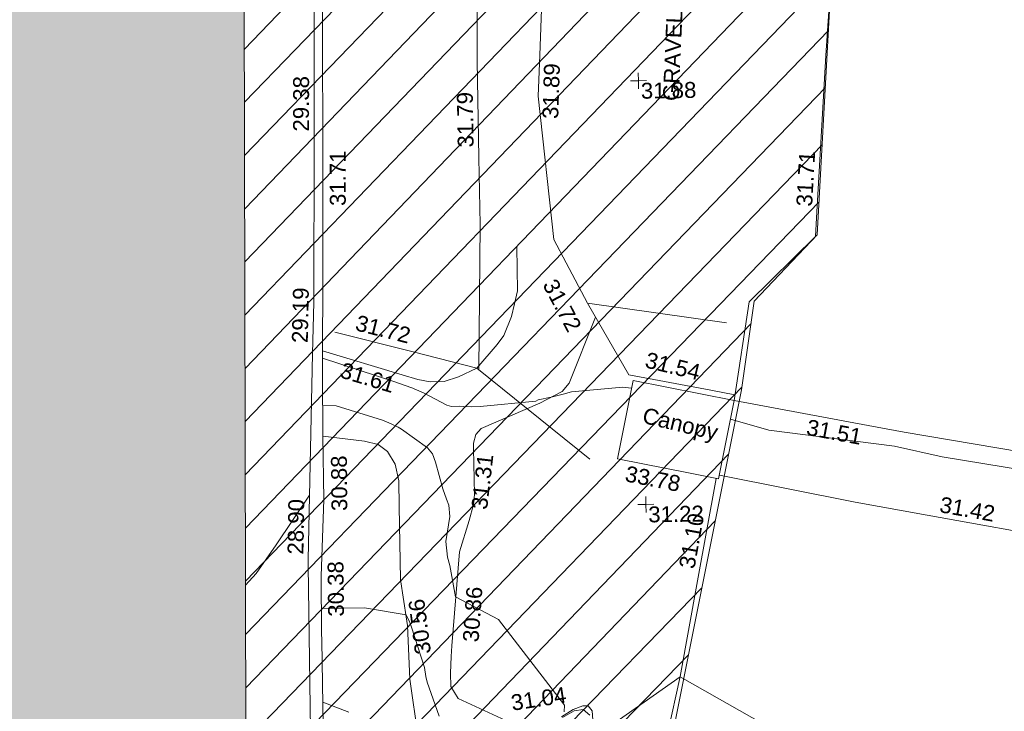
# Model space of a CAD drawing. Header units: millimetres. Extents: x -290717 to 520720, y -88450 to 287762.
# Tile 280 of 381: x 80720 to 103964, y 141384 to 157705. Entities that reach past the tile are written whole.
import ezdxf

# ---------------------------------------------------------------- set-up
doc = ezdxf.new("R2010")
doc.units = ezdxf.units.MM
doc.linetypes.add('IMPORT-HIDDEN2 _3_', pattern=[4762.5, 3175, -1587.5])
doc.linetypes.add('IMPORT-UG_ELEC_STREET LIGHTING_QLB2 _2_', pattern=[2700, 1500, -300.0000000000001, 0, -250, 150, -300.0000000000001, 0, -200])
for name, color, linetype, lineweight, true_color in [('00_UAV_BUILDING_CANOPY', 7, 'Continuous', 9, 0xff7fff), ('00_UAV_FENCE', 7, 'Continuous', 9, 0x264c2f), ('00_UAV_LEVEL_SPOT', 7, 'Continuous', 9, 0x666666), ('00_UAV_SLOPE_BOTTOM', 30, 'Continuous', 9, 0xff7f00), ('00_UAV_SLOPE_TOP', 40, 'Continuous', 9, 0xffbf00), ('00_UAV_WALL', 7, 'Continuous', 9, 0x7c00a5), ('01_DTM_CONTOUR_MJR', 7, 'Continuous', 9, 0x7f3f00), ('01_DTM_CONTOUR_MNR', 7, 'Continuous', 9, 0xa5a552), ('12333-PUM-2D-U-0001-C01 - Rev2_REVIT IMPORT_dwg', 7, 'Continuous', 9, 0x767676), ('A_RHA_Line', 7, 'Continuous', 9, 0x00a600), ('PUM-CHAMBER EXTENTS', 6, 'IMPORT-HIDDEN2 _3_', 9, 0xff00ff), ('PUM-UNABLE TO SURVEY', 190, 'Continuous', 9, 0x7f00ff)]:
    doc.layers.add(name, color=color, linetype=linetype, lineweight=lineweight, true_color=true_color)
doc.layers.add('00_UAV_SURVEY_TEXT', color=7, linetype='Continuous', lineweight=9)
doc.layers.add('A_RHA_Detail', color=7, linetype='Continuous', lineweight=9)
doc.styles.add('Swis721 Lt BT_2', font='swissl.ttf', dxfattribs={"height": 375})

# ---------------------------------------------------------------- blocks, each defined once
blk = doc.blocks.new('12333-PUM-2D-U-0001-C01 - Rev2_REVIT IMPORT_dwg_UAV-2077255-Site Location Plan Existing')
at = {"layer": '00_UAV_LEVEL_SPOT', "color": 254, "true_color": 0xcccccc, "flags": 128}
for points in [[(0, -500.0000000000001), (0, 0), (-500.0000000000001, 0)], [(500.0000000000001, 0), (0, 0), (0, 500.0000000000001)]]:
    blk.add_lwpolyline(points, dxfattribs=at)
blk = doc.blocks.new('12333-PUM-2D-U-0001-C01 - Rev2_REVIT IMPORT_dwg_MGS62954_T2_Galway_ITM_3d_Rev1-2077680-Site Location Plan Existing')
at = {"layer": '00_UAV_BUILDING_CANOPY', "color": 254, "true_color": 0xcccccc, "flags": 128}
blk.add_lwpolyline([(533999747.9680002, 725702926.6840005), (534002124.9680003, 725702414.684), (534001728.2167767, 725700572.7354485), (534001060.9033482, 725700716.4731327), (533999351.2167767, 725701084.7354487)], close=True, dxfattribs=at)
at = {"layer": '00_UAV_FENCE', "color": 254, "true_color": 0xcccccc}
blk.add_line((534001980.4570001, 725704250.7944999), (533998706.4570002, 725704770.7944999), dxfattribs=at)
at = {"layer": '00_UAV_FENCE', "color": 254, "true_color": 0xcccccc, "flags": 128}
for points in [[(533982438.1220002, 725724022.3755002), (533985943.1220002, 725724539.3755001), (533986665.2197314, 725724929.8094152), (533989113.122, 725726253.3755002), (533991259.0335968, 725726809.2712353), (533992456.1220001, 725727119.3755001), (533994292.122, 725726287.3755003), (533995488.918522, 725725019.9363321), (533996901.1220001, 725723524.3755001), (533997338.0374556, 725720622.6798762), (533997413.4570001, 725720121.7945001), (533997560.4570001, 725716590.7945), (533997627.6195897, 725715634.9365263), (533997810.4570001, 725713032.7945), (533997680.3679177, 725710645.6953809), (533997627.4570001, 725709674.7945), (533997938.4570001, 725706285.7945), (533998219.477912, 725705731.4368416), (533998706.4570002, 725704770.7944999), (533999654.4570001, 725703066.7944999), (534001579.4926834, 725702666.262988), (534002147.9114427, 725702547.995245)], [(534002124.9680001, 725702414.684), (534002524.1140001, 725704733.8935), (534004114.1140001, 725706251.8935), (534004147.020545, 725706695.6398854), (534004430.4570001, 725710517.7945), (534004531.7503123, 725711678.2747675), (534004822.4570002, 725715008.7945), (534004870.0644059, 725716662.0698646), (534004888.4570002, 725717300.7945001), (534005309.4570001, 725720098.7944999), (534005582.3971291, 725721605.0424485), (534006196.4570001, 725724993.7945), (534006458.4932612, 725726380.8219284)], [(533996113.7648008, 725703247.5412977), (533996202.4570001, 725706675.7945001), (533996202.8639226, 725708245.7016535), (533996203.4570001, 725710533.7945001), (533996259.5097153, 725713244.503803), (533996278.4570001, 725714160.7945), (533996310.4570001, 725717523.7945001), (533996270.1785538, 725718242.4467787), (533996215.4570001, 725719218.7944999), (533995209.4570001, 725722710.7945001), (533994930.2523202, 725722976.8880479), (533992973.4570002, 725724841.7945), (533990692.6774017, 725724660.1610513), (533989540.1220001, 725724568.3755001), (533989384.1220002, 725720740.3755001)], [(533998695.9680001, 725701087.684), (533996066.9680001, 725703286.6840001), (533994568.0064812, 725703693.7373227), (533992726.9680001, 725704193.6840001)], [(534034066.1140001, 725694619.8935002), (534033886.1140001, 725695206.8935), (534031676.1140001, 725695871.8935001), (534029678.9874103, 725696445.8533489), (534028527.1140001, 725696776.8935001), (534025454.114, 725697735.8935001), (534024888.6838627, 725697873.4146086), (534021622.1140001, 725698667.8935), (534020017.697511, 725698998.7121568), (534017165.114, 725699586.8935), (534015108.6750864, 725699944.9454408), (534013897.1140001, 725700155.8935), (534010189.6501126, 725700840.3920677), (534009981.114, 725700878.8935), (534006130.114, 725701596.8935001), (534005277.1623988, 725701771.0533725), (534002124.9680001, 725702414.684)], [(533993691.643, 725678703.6135001), (533993851.6430001, 725682212.6135002), (533993864.4205722, 725683699.7890769), (533993885.9680001, 725686207.6840001), (533994062.7997907, 725688692.1306496), (533994106.9680001, 725689312.684), (533994387.9680001, 725690681.684), (533995427.9680001, 725692622.684), (533996131.272795, 725692530.1396747), (533999812.9680001, 725692045.6840001), (534000110.7220907, 725693295.6711402), (534000736.9680001, 725695924.6840001), (534001186.7326518, 725698172.1673436), (534001669.6567504, 725700585.3491353)], [(534001747.6994078, 725700663.1850859), (534004939.9680001, 725699963.684), (534006638.98102, 725699629.368639), (534009955.9680001, 725698976.6840001), (534011549.7333789, 725698692.0586627), (534014625.9680001, 725698142.6839999), (534016460.8581471, 725697756.6061381), (534018926.1140001, 725697237.8935001), (534021354.0248355, 725696729.2423983), (534021494.1140002, 725696699.8935), (534025137.1140001, 725695838.8935), (534026216.6591423, 725695567.1073939), (534027552.114, 725695230.8935001), (534030991.114, 725694145.8935), (534031006.4631564, 725694140.7330486), (534034242.114, 725693052.8935001), (534034206.114, 725693664.8935)]]:
    blk.add_lwpolyline(points, dxfattribs=at)
at = {"layer": '00_UAV_SLOPE_BOTTOM', "color": 254, "true_color": 0xcccccc, "flags": 128}
for points in [[(533996015.4570001, 725701717.7945), (533996140.4570001, 725701858.7945), (533997536.4570001, 725702433.7945), (533998068.4570001, 725702696.7945), (533998242.4570001, 725702893.7945), (533998890.3066496, 725704440.3305728)], [(533992406.9680001, 725701746.684), (533993382.4570001, 725701608.7944999), (533993707.4570001, 725701521.7945001), (533993926.4570001, 725701354.7945001), (533994095.4570001, 725701056.7945), (533994177.4570001, 725700656.7945001), (533994178.4570001, 725700055.7945001), (533994180.4570001, 725698328.7945001), (533994222.5335636, 725698014.2359159), (533994325.4570001, 725697244.7945001), (533994360.4570001, 725695976.7944999), (533994528.4570001, 725694605.7945)]]:
    blk.add_lwpolyline(points, dxfattribs=at)
at = {"layer": '00_UAV_SLOPE_TOP', "color": 254, "true_color": 0xcccccc, "flags": 128}
for points in [[(533997062.4570002, 725706131.7945001), (533997055.4570001, 725705090.7945), (533996981.4570001, 725704784.7945), (533996909.4570001, 725704489.7945001), (533996720.4570001, 725704041.7945001), (533996554.4570002, 725703833.7945), (533996066.9680001, 725703286.6840001), (533995630.4570001, 725703087.7945001), (533995289.4570001, 725702986.7944999), (533994962.4570001, 725702979.7945001), (533994665.4570002, 725703041.7945), (533994298.6664871, 725703159.6357864), (533992430.9680003, 725703759.684)], [(533998656.4570001, 725694939.7944999), (533998644.4570001, 725695152.7945), (533998555.4570001, 725695269.7945), (533998429.4570001, 725695276.7945), (533998197.4570001, 725695192.7945), (533997920.4570002, 725695020.7944999)], [(533996606.457, 725694960.7945), (533995490.4570001, 725695494.7945001), (533995319.4570003, 725695781.7945), (533995321.4570001, 725696096.7945), (533995343.9926891, 725696491.4735925), (533995358.4570001, 725696744.7945001), (533995580.4570001, 725698955.7945), (533995819.4570003, 725699691.7945), (533995934.4570001, 725700065.7945001), (533995956.4570001, 725700304.7945), (533995956.4570001, 725701393.8699777), (533995956.4570001, 725701515.7945), (533996015.4570003, 725701717.7945)]]:
    blk.add_lwpolyline(points, dxfattribs=at)
at = {"layer": '00_UAV_WALL', "color": 254, "true_color": 0xcccccc, "flags": 128}
for points in [[(533991946.8540001, 725678560.2585), (533991964.9494503, 725678803.5330938), (533992087.968, 725681856.684), (533992100.8872958, 725682667.699386), (533992136.968, 725684932.684), (533992239.9501766, 725687663.0667092), (533992288.968, 725688962.6840001), (533992280.9680001, 725691912.6840001), (533992282.1702427, 725691935.3506714), (533992280.0458808, 725692344.9123584), (533992273.9680002, 725693516.684), (533992288.968, 725694904.6840003), (533992292.9680001, 725696912.6840001), (533992294.2759983, 725697112.2845222), (533992302.9680001, 725698438.6840001), (533992400.9680001, 725700250.6840001), (533992406.9680001, 725701746.684), (533992408.9433315, 725702064.1479753), (533992413.9680001, 725702871.684), (533992430.9680003, 725703759.684), (533992468.9680001, 725705337.6840001), (533992494.7225475, 725706903.8017467), (533992509.4570001, 725707799.7945), (533992570.2935384, 725711902.405002)], [(533991718.585, 725678814.779), (533991761.3979558, 725679818.3149525), (533991761.4323798, 725679823.3458691), (533991801.5850001, 725682388.7790002), (533991827.4972053, 725683706.6219188), (533991872.8446288, 725686012.9011853), (533991902.8110293, 725688705.5889663), (533991922.8963124, 725690510.3901883), (533991981.4815797, 725693235.2891474), (533991983.6731504, 725693704.4999399), (533992007.0123217, 725698701.3685498), (533992007.6747441, 725698843.1918048), (533992195.4807081, 725703689.248296), (533992242.69166, 725704907.457426), (533992316.1248336, 725708683.7302266), (533992381.1856673, 725712029.4586464), (533992397.1900485, 725713681.2148721), (533992445.6276332, 725718680.2885913), (533992456.1220001, 725719763.3755002)]]:
    blk.add_lwpolyline(points, dxfattribs=at)
at = {"layer": '01_DTM_CONTOUR_MJR', "color": 254, "true_color": 0xcccccc, "flags": 128}
blk.add_lwpolyline([(533992901.8645228, 725695219.233664), (533992290.0940507, 725695469.9614544)], dxfattribs=at)
at = {"layer": '01_DTM_CONTOUR_MNR', "color": 254, "true_color": 0xcccccc, "flags": 128}
for points in [[(533999709.7828019, 725702749.4062346), (533999507.716854, 725702773.4519691), (533998291.2201812, 725702689.5732045), (533998093.8352181, 725702639.0877761), (533997810.0000002, 725702570.0000002), (533997498.7239547, 725702511.0419916), (533997446.7761388, 725702483.4570394), (533996128.871167, 725702375.6359272), (533995925.8602711, 725702376.4546403), (533995742.1309284, 725702388.9318248), (533995631.2674898, 725702396.288066), (533995455.1298198, 725702391.4494599), (533995340.7834957, 725702424.0560964), (533994799.8176789, 725702726.507589), (533994576.4060853, 725702826.2517352), (533994543.755124, 725702840.1122797), (533994504.4303055, 725702856.4615017), (533994121.4891796, 725702998.7403365), (533992427.5442591, 725703580.8438855)], [(534004380.1078513, 725693767.8614568), (534000740, 725695920), (533999231.6998088, 725694898.3575528)], [(533998590.2702702, 725695050.5405405), (533998433.6317135, 725695187.3913045), (533998219.9676201, 725695156.4543984), (533997945.0408799, 725695008.1882643)], [(533997983.4000001, 725695136.8000001), (533997999.9201118, 725695299.1985307), (533996471.698486, 725697348.3561747), (533995470, 725697900), (533995344.5140676, 725698635.9713571), (533995299.1857711, 725698833.6335969), (533995266.2271805, 725699206.5357869), (533995367.0057864, 725699792.1999141), (533995350.9278985, 725700066.6910167), (533995292.7004591, 725700210.0270282), (533995211.3210346, 725700451.4182178), (533995049.4866708, 725701080.0890657), (533994984.3291889, 725701278.7050683), (533994869.837924, 725701428.705639), (533994261.5289609, 725701874.6526273), (533994182.0921707, 725701925.7240115), (533994019.445049, 725702009.9546609), (533993818.519488, 725702096.1107503), (533992731.6633395, 725702452.1692706), (533992411.4681265, 725702469.9186177)], [(534025349.2970878, 725697122.7886028), (534024560.6341183, 725697506.4291625), (534021620, 725698670.0000001), (534017170.0000001, 725699590.0000001), (534014480.7221875, 725700678.7478828), (534014031.6670402, 725700721.448134), (534011290.0000001, 725700640), (534009975.5637075, 725700458.5522165), (534007009.4975086, 725700998.3594068), (534005891.1763167, 725701270.86484), (534002934.7718468, 725701702.1308424), (534002031.4020118, 725701980.2965896)], [(533992066.2498626, 725700354.6365284), (533991260.3722934, 725699202.0650829), (533990771.9223536, 725698533.7291317), (533990517.1160828, 725698260.7931753)], [(533995034.4934732, 725695089.2584023), (533994761.1661807, 725695896.4237124), (533994736.8067227, 725696027.1008406), (533994705.6010699, 725696242.6568133), (533994418.4119353, 725697197.0815849), (533994380.5946819, 725697309.6182821), (533994300.0000001, 725697490), (533993312.470445, 725697678.2053077), (533992297.9963065, 725697680.0035518)]]:
    blk.add_lwpolyline(points, dxfattribs=at)
at = {"xscale": 0.375, "yscale": 0.375, "zscale": 0.375}
for p in [(534000000, 725710000.0000001), (534000000, 725700000)]:
    blk.add_blockref('12333-PUM-2D-U-0001-C01 - Rev2_REVIT IMPORT_dwg_UAV-2077255-Site Location Plan Existing', p, dxfattribs=at)
at = {"layer": '00_UAV_BUILDING_CANOPY', "color": 251, "true_color": 0x666666, "char_height": 375, "attachment_point": 1, "line_spacing_factor": 1.005061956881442, "style": 'Swis721 Lt BT_2'}
for s, insert, width, rotation in [('Canopy', (534000020.091337, 725702295.9584101), 2113.25889379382, 345.5061438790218), ('33.78', (533999575.3379589, 725700925.068161), 1495.902363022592, 347.8443495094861)]:
    blk.add_mtext(s, dxfattribs=dict(at, insert=insert, width=width, rotation=rotation))
at = {"layer": '00_UAV_FENCE', "color": 251, "true_color": 0x666666, "char_height": 375, "width": 1495.902363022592, "attachment_point": 1, "line_spacing_factor": 1.005061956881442, "style": 'Swis721 Lt BT_2'}
for s, insert, rotation in [('31.89', (533997713.6990489, 725709146.9428091), 87.10843507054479), ('31.79', (533995707.6991319, 725708495.8300096), 89.98514883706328), ('31.71', (534003671.6353002, 725706981.579098), 85.75892554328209), ('31.72', (533997978.0853178, 725705399.8763057), 296.88184926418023), ('31.72', (533993288.0382064, 725704596.1129298), 344.8073155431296), ('31.54', (534000108.2337701, 725703601.7036023), 345.29848799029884), ('31.51', (534003871.2574262, 725701946.9765575), 348.4596969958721), ('31.42', (534006979.89043, 725700067.0136307), 348.86810655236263), ('31.10', (534000750.1883455, 725698514.4850805), 78.68349867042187)]:
    blk.add_mtext(s, dxfattribs=dict(at, insert=insert, rotation=rotation))
at = {"layer": '00_UAV_LEVEL_SPOT', "char_height": 375, "width": 1495.902363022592, "attachment_point": 1, "line_spacing_factor": 1.005061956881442, "style": 'Swis721 Lt BT_2'}
for s, insert in [('31.88', (534000051.8765643, 725709949.1441547)), ('31.22', (534000051.8765643, 725699949.1441548))]:
    blk.add_mtext(s, dxfattribs=dict(at, insert=insert))
at = {"layer": '00_UAV_SLOPE_BOTTOM', "color": 251, "true_color": 0x666666, "insert": (533994495.8061089, 725696537.0939968), "char_height": 375, "width": 1495.902363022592, "attachment_point": 1, "rotation": 96.30479166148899, "line_spacing_factor": 1.005061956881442, "style": 'Swis721 Lt BT_2'}
blk.add_mtext('30.56', dxfattribs=at)
at = {"layer": '00_UAV_SLOPE_TOP', "color": 251, "true_color": 0x666666, "char_height": 375, "width": 1495.902363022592, "attachment_point": 1, "line_spacing_factor": 1.005061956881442, "style": 'Swis721 Lt BT_2'}
for s, insert, rotation in [('31.61', (533992920.2327965, 725703487.5831431), 342.188992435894), ('31.31', (533995876.8302722, 725699979.2402232), 82.37047199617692), ('30.86', (533995619.4063267, 725696841.9297047), 84.89472516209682), ('31.04', (533996712.2961437, 725695556.2352736), 7.779488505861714)]:
    blk.add_mtext(s, dxfattribs=dict(at, insert=insert, rotation=rotation))
at = {"layer": '00_UAV_SURVEY_TEXT', "color": 251, "true_color": 0x666666, "insert": (534000565.6022352, 725709520.7587675), "char_height": 375, "width": 2322.210334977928, "attachment_point": 1, "rotation": 86.53897946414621, "line_spacing_factor": 1.005061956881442, "style": 'Swis721 Lt BT_2'}
blk.add_mtext('GRAVEL', dxfattribs=at)
at = {"layer": '00_UAV_WALL', "color": 251, "true_color": 0x666666, "char_height": 375, "width": 1495.902363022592, "attachment_point": 1, "line_spacing_factor": 1.005061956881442, "style": 'Swis721 Lt BT_2'}
for s, insert, rotation in [('29.38', (533991825.8493992, 725708943.3113569), 88.88597012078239), ('31.71', (533992663.8113508, 725707170.9920831), 89.0674662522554), ('29.19', (533991710.3039052, 725703958.2386947), 87.78064764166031), ('30.88', (533992576.0266281, 725699972.1380472), 89.53339814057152), ('28.90', (533991520.5397781, 725698968.008436), 88.05785501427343), ('30.38', (533992453.9544705, 725697479.6204214), 89.62454155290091)]:
    blk.add_mtext(s, dxfattribs=dict(at, insert=insert, rotation=rotation))
blk = doc.blocks.new('12333-PUM-2D-U-0001-C01 - Rev2_REVIT IMPORT_dwg-1620468-Site Location Plan Existing')
at = {"layer": 'PUM-CHAMBER EXTENTS', "true_color": 0xfff4d4}
h = blk.add_hatch(dxfattribs=at)
h.set_pattern_fill('FP_14', style=0, pattern_type=2)
h.set_pattern_definition([(45, (-533641079.65, -725615854.3560001), (-618.7184335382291, 618.7184335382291), [])])
h.paths.add_polyline_path([(351699.72233876, 60394.56140982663), (351708.9931528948, 60906.25732133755), (352393.2163071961, 60898.13015711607), (353041.6677554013, 66223.39089320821), (353206.9931529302, 73966.25732144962), (353982.8594361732, 73952.7145251), (354317.3501528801, 76699.64382133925), (358888.3501528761, 76111.64382135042), (361222.350152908, 86809.64382132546), (361563.3501529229, 88895.64382133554), (363078.350152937, 90435.64382137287), (363904.3501529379, 101867.6438212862), (365385.1266995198, 110525.3932341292), (365230.9820148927, 110551.7047199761), (365498.4008083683, 111226.8875165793), (365470.0968050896, 111952.5482150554), (365624.7061381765, 111926.1574136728), (366051.350152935, 114420.6438213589), (364898.3501528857, 114331.6438213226), (360524.3501529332, 111561.643821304), (356416.7002318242, 111258.678218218), (357929.2858412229, 111182.0907012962), (360544.5530249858, 111349.5624075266), (360546.5568067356, 111049.5690885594), (355314.0187962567, 111014.6190039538), (355309.6134037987, 111177.0234435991), (355277.3501528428, 111174.643821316), (352644.3501529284, 114141.6438213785), (338239.8330883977, 112460.2766464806), (329804.3501528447, 111555.6438213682), (319532.3501528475, 110592.6438213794), (310517.3501528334, 109863.6438213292), (302620.3501528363, 109581.6438213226), (295825.3501529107, 109566.6438213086), (279813.3501529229, 106549.643821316), (276140.8366145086, 103581.1872824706), (276061.814112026, 103425.8629484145), (271406.8224872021, 105468.1551963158), (271509.3894614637, 105701.9358727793), (267649.350152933, 107463.6438213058), (260223.350152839, 100640.6438213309), (259796.3501529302, 72682.64382134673), (269496.3501528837, 64316.64382130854), (273776.3501529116, 63665.64382135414), (309011.3501528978, 62955.64382139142), (311037.3501528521, 62074.64382133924), (337339.3501528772, 60871.64382135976), (351699.5658924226, 60394.56660731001)])
h.paths.add_polyline_path([(268358.9909750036, 65556.86419186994), (264596.4920611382, 69167.41490751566), (264804.2082447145, 69383.8727354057), (266581.5988270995, 67470.36930634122), (268566.7072650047, 65773.32227584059), (268393.5501527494, 65592.87780157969)])
h.paths.add_polyline_path([(332379.887152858, 67575.85382149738), (302320.8871528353, 68122.8538214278), (302332.4158496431, 68783.33241919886), (280169.8095181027, 69186.63780598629), (280330.3604934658, 78384.59702432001), (275960.0958838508, 78464.13017966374), (276108.0612945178, 86595.19465455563), (280450.151176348, 86519.4031937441), (280756.2778082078, 103341.6855813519), (302910.5740271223, 102938.5317815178), (302921.4142533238, 103534.2289657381), (310787.9439886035, 103391.0774384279), (310815.0515438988, 104880.7045066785), (318228.828162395, 104745.7919744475), (318301.0448391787, 108714.2766025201), (322633.8020448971, 108635.4310593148), (322539.6341878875, 103240.5581443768), (349750.1643799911, 102745.3933022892), (349310.9351529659, 74176.42282136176), (332506.0083566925, 74506.52523825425), (332420.225768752, 69792.56032023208)])
h.paths.add_polyline_path([(262373.7501529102, 72788.24382131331), (262335.6501528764, 75226.64382130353), (265345.5501529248, 75226.64382130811), (265383.6501528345, 72864.44382133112), (265304.2827260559, 72862.43451938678)])
h.paths.add_polyline_path([(261383.1501528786, 75912.44382136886), (261459.3501528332, 80789.24382133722), (267517.2501529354, 80713.04382135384), (267441.050152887, 75836.24382130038), (261504.3495088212, 75910.91930116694)])
h.paths.add_polyline_path([(302573.8228673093, 78329.52926304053), (302592.4407276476, 78963.90062831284), (306343.567266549, 78898.43991812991), (306598.9518629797, 91613.85658206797), (302817.4785721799, 91689.80612071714), (302824.7187942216, 92271.10215000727), (296640.3411529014, 92395.32482125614), (296360.3411528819, 78454.32482147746), (302538.3452618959, 78330.24181806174)])
h.paths.add_polyline_path([(261840.3501529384, 80865.44382136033), (261687.9501528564, 92981.24382131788), (264050.1501528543, 92981.2438213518), (264202.5501529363, 80865.44382139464), (263838.6680771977, 80865.44382138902)])
h.paths.add_polyline_path([(274664.4282881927, 104261.9875886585), (272430.0401462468, 105281.7542374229), (273799.1437452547, 104582.3695657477), (274486.1144024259, 104328.01044291)])
h.paths.add_polyline_path([(315481.3501528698, 115683.6438212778), (326437.165211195, 116343.5766866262), (364189.350152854, 120948.6438212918), (366744.3501529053, 124721.6438213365), (363517.3501528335, 126053.6438213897), (359872.3501529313, 126432.6438213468), (352849.3501528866, 126181.6438212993), (339104.3501528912, 124625.643821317), (335451.3501528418, 124514.6438212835), (325145.3501528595, 123235.643821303), (319635.3501528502, 122976.6438213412), (314446.3501528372, 122493.6438213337), (313566.3501528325, 118980.6438212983)])
h.paths.add_polyline_path([(322305.050152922, 119194.0438212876), (322152.6501528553, 121403.8438213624), (326724.6501528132, 121784.8438213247), (326877.0501529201, 119498.8438214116), (323355.1979919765, 119264.0536772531)])
h.paths.add_polyline_path([(328629.650152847, 120870.443821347), (328477.2501528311, 122089.6438212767), (329810.7501529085, 122242.0438213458), (329963.1501528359, 121022.8438213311), (328841.3815410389, 120894.6416942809)])
h.paths.add_polyline_path([(317352.0501528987, 121480.0438213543), (317352.0501528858, 121861.0438214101), (317618.7501528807, 121856.3885555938), (317618.7501528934, 121480.043821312), (317362.3608135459, 121480.0438213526)])
h.paths.add_polyline_path([(331601.4501528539, 122089.6438213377), (331144.2501528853, 122242.0438213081), (331258.5501528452, 122623.0438213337), (331715.7501528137, 122470.6438213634), (331644.5503212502, 122233.3110493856)])
at = {"layer": 'PUM-UNABLE TO SURVEY', "color": 7, "true_color": 0xfff4d4, "flags": 128}
blk.add_lwpolyline([(365385.1266995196, 110525.3932341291), (363904.3501529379, 101867.6438212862), (363078.3501529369, 90435.64382137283), (361563.3501529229, 88895.64382133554), (361222.350152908, 86809.64382132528), (358888.3501528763, 76111.64382135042), (354317.3501528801, 76699.64382133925), (353982.6122505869, 73950.68456942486)], dxfattribs=at)
blk.add_blockref('12333-PUM-2D-U-0001-C01 - Rev2_REVIT IMPORT_dwg_MGS62954_T2_Galway_ITM_3d_Rev1-2077680-Site Location Plan Existing', (-533641079.6498471, -725615854.3561786))

msp = doc.modelspace()

# ---------------------------------------------------------------- hatches: boundary and pattern name
at = {"layer": 'A_RHA_Detail', "true_color": 0xc0c0c0}
h = msp.add_hatch(color=9, dxfattribs=at)
h.paths.add_polyline_path([(-80880.60083898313, -68502.79057078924), (-80400.86592458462, -68483.4150911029), (-80400.86592458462, -62984.64684182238), (-24474.85765180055, -63009.32043784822), (-24456.14471274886, -50840.30023854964), (-36622.55041054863, -50831.65104346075), (-36622.5504104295, -44228.57792609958), (-50959.05265825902, -44213.68205212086), (-50959.05265825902, -42573.78171509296), (-54563.93258049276, -42571.21897729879), (-54565.69773355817, -45054.17447471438), (-92408.82109324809, -45027.27149617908), (-92411.78875845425, -49201.74309219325), (-100061.9988811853, -49201.74309219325), (-100052.221444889, -64852.82557835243), (-86120.90825231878, -64852.82557835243), (-86092.16626519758, -62957.90041523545), (-84861.10047611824, -62957.90041520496), (-84854.79054275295, -68240.10973718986), (-80870.60226895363, -68240.10973718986)])
h.paths.add_polyline_path([(-137238.9269955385, -68461.93840922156), (-132719.7426408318, -68433.06336920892), (-132847.0731201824, -62850.0428228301), (-130454.6837966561, -62916.63108081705), (-130498.2830220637, -61355.8539363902), (-117581.136331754, -61423.42893434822), (-117492.3908565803, -49183.91309186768), (-125136.5200282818, -49178.47881939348), (-125133.5727033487, -45032.61887132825), (-163007.1824077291, -45005.69421944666), (-163007.1824077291, -44090.29634113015), (-163123.8521375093, -44090.21339942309), (-163122.6389897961, -42383.751842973), (-166563.8543420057, -42383.75184295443), (-166565.0349082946, -44044.3982420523), (-193158.4656786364, -44025.49275802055), (-193195.152889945, -62863.6565097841), (-137269.7106414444, -62916.63108078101), (-137254.3708868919, -65679.90523788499)])
h.paths.add_polyline_path([(120310.9497607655, -32334.2823016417), (120312.4652266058, -31610.73011961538), (133451.2244789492, -31638.24899384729), (133469.2230092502, -19717.98315777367), (121295.7536929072, -19692.48606427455), (121319.8434528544, -8190.941560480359), (112277.0825929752, -8172.001674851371), (112263.1769726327, -14811.12345451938), (78285.85310969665, -14739.95861435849), (78292.82277619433, -8167.077575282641), (76545.55099677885, -8163.40371230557), (69355.76844230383, -8152.931592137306), (69353.66597202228, -9156.746357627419), (68372.60878942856, -9154.691552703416), (68372.60878942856, -13705.52853212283), (69333.72334743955, -13707.54156767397), (69325.07112544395, -16249.53369225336), (66623.4489111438, -16249.53369225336), (66619.79243932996, -17995.29925522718), (65989.07757491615, -17995.29925522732), (65985.44262769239, -19730.78799479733), (57152.23993372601, -19712.28702423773), (57127.42535098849, -31559.89461998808), (70277.87165423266, -31587.43801817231), (70277.87165428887, -32271.74147154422), (78263.96947906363, -32285.12944888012), (78266.62669288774, -31019.79372153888), (112335.8856506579, -31091.15111856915), (112335.8856506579, -32317.57330550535), (119781.4233959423, -32333.17321910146)])
h.paths.add_polyline_path([(7503.71740934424, -1791.43926322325), (15482.43097389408, -674.0213230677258), (15484.0826184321, 148.1327206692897), (56188.28042539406, 205.5276654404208), (56155.8432600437, 14338.31663138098), (18016.62665932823, 14236.4814953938), (17967.9025208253, 34313.18372075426), (21727.10644861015, 34324.06926249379), (21708.9097307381, 40608.10218319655), (18009.66447156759, 40608.10218325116), (17995.54603703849, 45483.75063445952), (9770.084212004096, 45420.63294734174), (3966.216019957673, 45443.14492469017), (3984.771235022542, 14176.56786831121), (1023.062455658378, 14176.56786840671), (-276.5134647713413, 14190.52623465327), (-231.6790044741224, 5976.811441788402), (-226.4491536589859, 193.7444677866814), (1220.250839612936, 179.5999159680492), (7477.609307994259, 143.2867556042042), (7488.638446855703, -674.0213230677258)])
h.paths.add_polyline_path([(77755.59663317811, 53.47451145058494), (77729.51881611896, 1699.844979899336), (94464.47132486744, 1659.976083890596), (94606.37913471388, 17991.39023626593), (88810.41901146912, 18015.03260816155), (88799.89418497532, 14436.74271609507), (69413.88950349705, 14457.87738898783), (69377.35724448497, 99.62816357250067), (70760.85642036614, 92.0068082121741)])
h.paths.add_polyline_path([(61252.12079698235, 46453.95617369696), (105774.7348988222, 46472.68783510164), (105768.2642197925, 61852.61234310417), (92285.13876306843, 61852.61234310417), (92308.59670397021, 65784.30757142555), (96107.46680002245, 65767.6044524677), (96059.6808111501, 75209.20847378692), (101084.8427276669, 75071.88872768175), (104988.0046543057, 74765.36560410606), (108403.6894220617, 74363.84089439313), (112009.2703903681, 73787.25420864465), (115645.3524814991, 73049.69667210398), (116890.8108050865, 72761.69136255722), (120208.9929832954, 71893.18353872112), (120865.241739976, 71703.68487155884), (124135.6329505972, 70669.67317909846), (127435.6253142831, 69480.50055823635), (127820.4368655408, 69394.93141813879), (128274.3081769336, 69331.69585757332), (128731.879114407, 69306.66104520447), (129189.9401456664, 69320.00258265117), (129645.2782985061, 69371.62688830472), (130094.6997111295, 69461.17185607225), (130535.0520071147, 69588.00939078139), (130963.2464342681, 69751.2498188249), (131376.279516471, 69949.74812593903), (131771.254123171, 70182.11198906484), (132162.5575600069, 70460.54046602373), (132496.0921582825, 70741.69081117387), (132820.8713676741, 71064.98072578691), (133117.4593294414, 71414.31364276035), (133383.77568926, 71787.23923958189), (133616.5473239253, 72178.53728446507), (133817.1647262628, 72590.54524901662), (133982.6025969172, 73017.89547517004), (134111.7005086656, 73457.59040804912), (134203.5529320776, 73906.545904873), (134257.5155882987, 74361.61286220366), (134272.5462649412, 74819.59931534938), (134250.5259874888, 75277.29281749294), (134189.6227572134, 75731.48297750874), (134090.9274700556, 76178.98397761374), (133955.1324028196, 76616.65691996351), (133783.1900598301, 77041.4318434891), (133576.3064937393, 77450.3292564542), (133335.9328436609, 77840.48103831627), (133063.7551572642, 78209.15055536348), (132761.6825665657, 78553.75185442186), (132431.8338935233, 78871.86780505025), (132076.5227904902, 79161.26705200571), (131698.2415079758, 79419.91966864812), (131299.6434187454, 79646.01139199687), (131093.5942456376, 79746.34209763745), (132146.0467355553, 83110.22226149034), (122787.763295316, 86282.54285521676), (121604.3555410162, 82800.35918872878), (117095.9864226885, 83870.84033788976), (116841.9598400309, 83526.35449576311), (116120.5435466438, 91221.9361197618), (110237.7341284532, 91274.27491024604), (110194.3680786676, 90435.39030217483), (104988.0046543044, 90486.49901569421), (104973.2761846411, 94309.82427956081), (103746.1314668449, 94309.82427962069), (103839.9937121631, 122852.1474272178), (96365.09202303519, 122931.9599471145), (96350.3400238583, 123952.416858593), (104555.5505249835, 123902.1925258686), (104607.3234457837, 120248.5396157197), (125502.5015002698, 120134.193340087), (125662.0200253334, 137657.3796883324), (114479.5865733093, 137699.2256881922), (114382.3062641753, 129149.9458158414), (104644.1590035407, 129187.997507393), (104577.9931702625, 126217.3903165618), (101184.4926405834, 126159.1566967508), (101264.6166812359, 135959.2655565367), (89967.23177303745, 135988.8856164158), (89927.63362986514, 125823.6463181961), (93630.53562299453, 125840.7948842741), (93580.6568888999, 122931.9599471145), (88697.38835373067, 122904.7310127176), (88679.38989541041, 95739.0914377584), (86378.25848993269, 95739.0914377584), (86378.18187189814, 96178.10083375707), (83279.5074328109, 96200.92083330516), (83273.62493422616, 95735.74732136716), (70169.67509616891, 95733.22421950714), (70166.2684274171, 96272.07409350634), (66674.99731291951, 96257.14073659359), (66654.74538556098, 95755.71092140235), (65784.77231076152, 95755.71092140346), (65887.65094981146, 117470.6305650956), (53473.34271625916, 117487.9046429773), (53434.44066306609, 98570.4634906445), (40649.41626913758, 98570.46349066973), (40610.16711556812, 94406.01479082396), (38853.82372865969, 94410.36303444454), (38848.65589191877, 89463.65332732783), (40612.46601909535, 89518.45976927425), (40665.38257359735, 86257.73741131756), (38372.19584673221, 86305.7230928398), (38369.79373532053, 76901.0507917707), (50937.95125076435, 76944.40198877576), (50922.88567283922, 74598.78180893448), (56484.90611318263, 74588.85093774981), (56484.9061131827, 75194.85181998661), (92465.40372273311, 75233.02581663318), (92645.92783659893, 71766.64845097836), (89810.5550181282, 69362.83965827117), (85313.16173971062, 69360.94750424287), (85313.16173971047, 66907.40508090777), (75210.14498260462, 66903.15451592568), (75210.14498260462, 63815.70944554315), (70819.40014306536, 63815.70999204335), (70819.21601502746, 64253.35708063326), (69456.8341568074, 64253.35708063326), (69455.71957374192, 66901.99623168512), (61303.3285675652, 66898.56680686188), (61304.56054652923, 63970.32021231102), (70500.41048205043, 63970.32021223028), (70500.40885431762, 61852.59006210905), (61245.64388480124, 61848.69637492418), (61252.12079698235, 46455.07044720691)])
h.paths.add_polyline_path([(-17153.16561239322, 48569.32684293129), (-17153.16561227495, 60770.38083690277), (-29362.88357762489, 60774.7042869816), (-29362.88357762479, 67399.20394583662), (-43507.25361058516, 67405.01911302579), (-43488.53133082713, 69093.07334179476), (-45766.41866234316, 69109.32868391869), (-45794.34620035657, 67405.01911302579), (-47272.11273197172, 67404.21245453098), (-47272.44887636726, 66454.91798912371), (-86004.56386335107, 66468.6329952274), (-86006.66970790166, 60521.58362724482), (-92662.8772251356, 60521.58362724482), (-92666.53762789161, 50184.35611936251), (-79752.016597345, 50179.78302554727), (-79752.016597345, 48591.49323813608), (-17157.71631240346, 48569.32845421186)])
h.paths.add_polyline_path([(-201056.4185879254, 48628.75479108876), (-138377.9751621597, 48634.64535782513), (-138377.9751621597, 50133.28202330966), (-125467.710581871, 50134.49533928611), (-125468.6909603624, 60566.19036866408), (-132186.8595615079, 60565.86652591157), (-132187.4203588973, 66533.01978768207), (-170643.3098734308, 66805.61809689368), (-170643.3098732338, 67738.78475851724), (-200340.0100486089, 67488.93693767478), (-200348.7175167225, 60827.7802510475), (-201057.5650552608, 60827.71357562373), (-201056.6510294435, 51102.0431337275)])
h.paths.add_polyline_path([(-240051.5126725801, 54769.1949116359), (-239444.4902595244, 54811.10754483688), (-239186.5396225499, 54841.92927608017), (-238764.8191578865, 54940.98166103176), (-238382.4735933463, 55122.46891391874), (-237990.3402229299, 55354.87497237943), (-237269.2031026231, 55936.21514997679), (-237030.2712443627, 56228.66101920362), (-236793.0039600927, 56569.31473977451), (-236554.5880579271, 57004.26389721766), (-236432.7219585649, 57267.46508911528), (-236300.0815274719, 57753.26239002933), (-236250.7285154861, 58017.17885687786), (-236235.6490610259, 58516.21786795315), (-236233.2538430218, 58987.85640057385), (-236213.702979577, 59823.48083772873), (-236363.8287856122, 59820.8603820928), (-236634.0279869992, 60698.06075831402), (-236391.9547756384, 61432.1972634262), (-236225.4740089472, 61435.10319604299), (-236201.6036570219, 62637.68779599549), (-232563.5271750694, 62639.28734435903), (-232563.5271750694, 63049.03842407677), (-232732.1945866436, 63049.15302221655), (-232860.1521278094, 63457.9589027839), (-232731.6068089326, 63914.24862701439), (-232560.8209657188, 63914.24862701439), (-232521.9864006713, 70597.99604498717), (-240628.6947850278, 70598.85496274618), (-240629.7923196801, 72350.98321581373), (-246412.6011213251, 72347.36085937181), (-246412.6011213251, 70616.45923939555), (-254449.5805725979, 70618.60952619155), (-254454.637144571, 70754.06491724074), (-254469.7140363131, 73191.6627625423), (-263883.2532625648, 73267.83063692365), (-263902.4181505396, 68260.74348557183), (-263714.8217520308, 68259.82096576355), (-263552.9672900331, 67819.6543439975), (-263719.0883117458, 67392.20684197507), (-263913.629869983, 67392.20684288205), (-263956.7001914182, 58633.76423459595), (-260181.1963171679, 58611.22607638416), (-260192.3146984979, 56354.25111578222), (-257184.684388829, 56339.46086010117), (-257213.4419958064, 57092.93866025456), (-257338.5163846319, 57093.27331227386), (-257471.0109295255, 57531.7457231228), (-257338.5163845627, 58062.22513700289), (-257203.4956297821, 58064.06881293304), (-257173.5751889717, 58598.54056827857), (-256478.2273617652, 58575.27357918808), (-256478.2273617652, 58788.51859477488), (-256013.0091299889, 58911.92701537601), (-255397.0786589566, 58780.99767608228), (-255397.0786664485, 58595.98242230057), (-243809.8853614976, 58585.92793205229), (-243805.3570672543, 58352.04527760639), (-243740.9394682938, 57884.52572396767), (-243619.083060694, 57421.84877501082), (-243424.3877541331, 56943.65915328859), (-243247.1437899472, 56608.24157716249), (-243003.0710577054, 56249.99021479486), (-242732.2093200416, 55932.75703086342), (-242371.7230179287, 55603.12658814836), (-242141.2551255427, 55424.88676771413), (-241804.9643038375, 55216.88439829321), (-241529.464082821, 55077.02869058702), (-241100.6275144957, 54917.18295005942), (-240836.2134980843, 54840.82833179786), (-240453.4486196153, 54788.6078413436), (-240203.3756532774, 54776.52967577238)])
h.paths.add_polyline_path([(40276.69022620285, 59895.3641775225), (40328.62676026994, 69196.9439153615), (36588.99968782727, 69217.82459101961), (36619.46637569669, 74674.25962431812), (32264.36460075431, 74687.02318924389), (32233.48293864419, 69156.26826309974), (11916.69390488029, 69269.70959690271), (11966.66200108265, 78218.75165977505), (29087.50901742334, 78123.15526811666), (29143.44567202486, 88141.13700481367), (15719.34879623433, 88216.09212957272), (15732.60379610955, 90589.99788900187), (4594.294101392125, 90652.19003492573), (4525.129359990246, 78265.12250452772), (10096.76365550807, 78234.01258734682), (10077.43887221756, 74773.03821913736), (4547.641142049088, 74803.91453678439), (4465.579974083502, 60107.16002351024), (19125.89094757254, 60025.30234268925), (19139.86249371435, 62527.53804648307), (31738.59196305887, 62457.19146407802), (31724.55430855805, 59943.11609818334), (38369.79364222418, 59906.01157297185)])
h.paths.add_polyline_path([(-246083.0241259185, 72334.29150213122), (-246083.0594797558, 72334.30275087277), (-246208.2905500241, 72334.29150213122)])
h.paths.add_polyline_path([(-114575.3004830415, 112178.0758696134), (-114575.3246436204, 112178.0758696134), (-114707.2752166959, 115801.5811617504)])
h.paths.add_polyline_path([(-154699.9178766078, 101760.4080976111), (-114382.0503338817, 101776.0542915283), (-114382.0503338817, 106926.936016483), (-113755.641395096, 106927.1791078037), (-113757.5507412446, 111847.2721532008), (-114431.6837526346, 111847.2721532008), (-114431.8098651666, 112178.075869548), (-114575.3004830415, 112178.0758696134), (-114578.9984943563, 121707.2390834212), (-123056.9849702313, 121707.2390834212), (-123068.8201032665, 156452.7036899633), (-119381.2340625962, 156454.1347343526), (-119381.2340625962, 160165.8603541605), (-115501.031452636, 160167.3661472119), (-115503.3750945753, 166206.5793118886), (-132411.7987151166, 166599.6604729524), (-132411.8243306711, 166665.6603411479), (-135275.0124468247, 166664.5489553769), (-135275.0124468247, 166628.1883102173), (-135911.3205077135, 166628.1944503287), (-135911.3479256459, 166352.1604668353), (-152521.1633846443, 166345.7145607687), (-152518.3680955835, 159142.6836790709), (-150699.3133726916, 159117.9265656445), (-150755.6690356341, 122560.6912032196), (-151059.2005266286, 122560.6912032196), (-151061.0981347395, 121302.4374931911), (-154138.3148337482, 121372.6012653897), (-154138.3148337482, 121865.183451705), (-154704.3888425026, 121867.2611370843), (-154688.5451973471, 119352.3937021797), (-154745.5933227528, 119352.3715636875), (-154745.5763474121, 118722.1532660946), (-160794.1544526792, 118748.744283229), (-160794.1544527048, 119410.5425977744), (-163852.1622693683, 119422.408321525), (-163855.0715294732, 118762.2003111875), (-167568.6765459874, 118778.5256058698), (-166634.6619849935, 124395.1277019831), (-166843.6206842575, 124471.2090400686), (-167568.6765459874, 124707.6250904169), (-168028.2173235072, 124841.3808643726), (-168630.5006276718, 124991.3056740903), (-169238.2056070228, 125117.4693074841), (-169850.3952285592, 125219.6772877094), (-170466.1255403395, 125297.7720169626), (-171089.1102599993, 125351.8553033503), (-171704.4065937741, 125381.1774254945), (-172325.0479971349, 125386.3595015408), (-172782.2248668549, 125374.5832363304), (-173401.7764236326, 125337.4554476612), (-174019.3926983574, 125276.0328036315), (-174634.1213722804, 125190.4100127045), (-175245.0145766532, 125080.7190996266), (-176047.1958093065, 124895.7675261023), (-176665.4852587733, 124724.7228134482), (-177045.3001228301, 124609.1129151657), (-177631.5127793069, 124405.2077276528), (-176665.4852586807, 118818.5158793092), (-177558.9402083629, 118822.4435769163), (-177662.2853368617, 125263.4341236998), (-176365.3912352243, 126542.9270807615), (-159462.2970490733, 126319.9103917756), (-157057.7396790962, 128609.0850976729), (-157060.6673204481, 136153.1661957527), (-158638.8016610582, 137740.2441626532), (-159352.3735831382, 137740.2441626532), (-161634.4140635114, 140201.1078539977), (-168727.9404946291, 140256.8191147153), (-171035.0401162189, 137942.884730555), (-174184.1459014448, 137942.884730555), (-176460.1168228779, 140292.2858551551), (-177341.68569345, 140292.285855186), (-177341.7114445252, 140358.4281613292), (-183428.5803825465, 140356.0660244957), (-185921.6385984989, 137917.4639097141), (-185921.6385985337, 131757.309115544), (-186906.8767412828, 131756.9267734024), (-187725.3914540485, 130809.9989183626), (-187724.0588902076, 127376.1828149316), (-186481.0281350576, 126304.557648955), (-186479.4846755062, 122327.2959175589), (-185176.2828158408, 121059.4673825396), (-180304.1129154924, 121059.4673825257), (-180304.1136492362, 118802.0484409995), (-193555.3706955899, 118802.0484409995), (-193555.3686998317, 133117.8341649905), (-192593.6442938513, 133118.2073819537), (-192593.6442938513, 134200.8158367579), (-192224.6284783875, 134200.9592041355), (-192225.5653014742, 136615.0101267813), (-192595.0012461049, 136615.0101267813), (-192595.4357332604, 137734.4745166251), (-193589.2709668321, 137734.4746851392), (-193589.2685988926, 147474.5705834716), (-193163.2062206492, 147492.8644728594), (-192606.8095195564, 147551.4951472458), (-192359.9383250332, 147589.5931622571), (-192199.8207947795, 147616.5827293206), (-191882.7548926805, 147682.9245600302), (-191568.5380071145, 147761.6632019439), (-191020.2573150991, 147932.4221712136), (-190950.5841382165, 147955.8263236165), (-190647.7999969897, 148070.951423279), (-190349.769078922, 148197.8750093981), (-190056.9509284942, 148336.4013817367), (-189769.7970512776, 148486.316942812), (-189375.4954991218, 148717.2624196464), (-189132.9060261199, 148873.2749095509), (-188867.5421091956, 149059.0543930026), (-188609.6764469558, 149255.1087866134), (-188354.9814056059, 149465.3525772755), (-188079.6339208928, 149713.8792482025), (-187884.9836199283, 149901.8220103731), (-187538.2510284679, 150274.4802367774), (-187446.2998447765, 150378.396083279), (-187241.3270201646, 150629.2310214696), (-187046.3599558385, 150887.9197697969), (-186861.699277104, 151154.0634500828), (-186546.1373636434, 151669.8298752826), (-186524.4196769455, 151707.063245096), (-163675.289831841, 151669.8298752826), (-163687.5843044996, 148134.0767945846), (-157303.6541541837, 148136.4921063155), (-157303.6541541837, 155759.9150161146), (-157557.4317586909, 155765.0384228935), (-157555.9168973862, 166678.0466575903), (-187009.2021991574, 166699.7464767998), (-187013.0952111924, 162054.4009359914), (-188707.1775469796, 162044.5925187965), (-188705.9961893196, 155021.5333641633), (-188737.9999316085, 154650.5326603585), (-188799.0133970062, 154283.1866125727), (-188857.2045401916, 154035.4341107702), (-188966.1106131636, 153679.3368924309), (-189102.6200311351, 153332.8820747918), (-189265.8911677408, 152998.2056672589), (-189454.9174010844, 152677.3710606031), (-189645.2484685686, 152421.322012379), (-189916.9563410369, 152104.2450531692), (-190212.7041973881, 151809.4634871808), (-190530.6686598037, 151538.7947475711), (-190868.889367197, 151293.9075915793), (-191225.2810786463, 151076.3118324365), (-191597.6465194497, 150887.3490190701), (-192092.8415776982, 150682.5621956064), (-192485.2937347, 150569.6612301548), (-192903.8930807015, 150482.2408890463), (-193187.215491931, 150440.8868273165), (-193594.1866364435, 150407.1257787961), (-193594.5953882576, 151459.989522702), (-205369.2399268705, 151455.4201248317), (-205354.452352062, 113350.0822379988), (-207187.1580384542, 113349.3709450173), (-207184.3024929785, 105991.0636522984), (-205312.8709512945, 105991.0636522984), (-205311.2365670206, 101769.6553082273), (-175488.645120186, 101781.2285901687), (-175488.645120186, 110889.6985621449), (-154703.462766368, 110897.5679794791), (-154700.5193329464, 103310.2697088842)])
h.paths.add_polyline_path([(193735.9435692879, 113047.8274775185), (208865.0938716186, 114991.026643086), (208976.1154122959, 114126.6471161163), (216447.8967330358, 115086.3281915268), (216038.7305308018, 118271.970241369), (232648.5073383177, 120405.3421627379), (233425.9936153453, 114352.0734369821), (240632.2017567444, 115277.6440986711), (239854.8412683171, 121329.9334728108), (256406.8682407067, 123455.8879629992), (257091.7572256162, 118089.1198988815), (264572.287122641, 119040.8180953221), (261877.8350554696, 138524.7609215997), (259178.7147038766, 138221.6086023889), (259197.3483654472, 137439.0084132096), (254686.1480587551, 136897.0007613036), (255412.6810205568, 131314.8303174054), (240852.7447965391, 129522.4514055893), (239771.0426540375, 137918.8519126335), (240649.582243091, 138010.1984551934), (240062.3063116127, 142776.6750342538), (239165.7694641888, 142685.0143484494), (237630.9646614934, 151018.3171733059), (266172.8791088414, 154560.7889781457), (271297.187694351, 142612.4006970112), (276531.7397502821, 144861.0987145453), (274941.5029779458, 148527.903728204), (302074.530765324, 160134.9084326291), (300215.9323773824, 164320.1841173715), (301528.161327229, 164907.0997990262), (300405.1237791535, 167477.8916353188), (299016.6944531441, 166945.7181825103), (295626.7488506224, 174518.7544287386), (294333.0289184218, 177537.1551681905), (287288.847594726, 174518.7544287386), (289427.6893504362, 169661.0163464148), (272956.7816584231, 162557.1203578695), (271943.2187786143, 164897.4305293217), (267016.3118217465, 162764.0369715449), (268502.3094164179, 159357.043014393), (265200.4029571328, 157946.4096681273), (226856.4166955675, 153146.7821791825), (227510.3041274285, 148852.0205335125), (228280.9873164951, 141179.0007484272), (227302.3544112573, 141050.2812999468), (227895.3788231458, 136433.1758633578), (228748.5501749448, 136523.8855003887), (229602.307730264, 128023.7667641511), (217691.2359889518, 126493.8999679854), (217642.3600127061, 126874.4332670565), (215138.5007311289, 126552.8357430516), (215194.9980427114, 126112.9650749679), (215015.6132225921, 126089.9247571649), (214840.967257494, 127449.6644606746), (192258.7012018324, 124549.1816390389), (193486.3576426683, 114991.026643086)])
h.paths.add_polyline_path([(-78076.24179098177, 117605.518872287), (-78076.23951907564, 117610.0871212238), (-78070.31812256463, 129485.733079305), (-74723.15926546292, 129478.3852560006), (-74723.15926546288, 125435.7860625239), (-48015.64546089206, 125380.0246061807), (-47996.55031653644, 135872.5822179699), (-61198.159180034, 135901.5630078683), (-74714.72264147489, 135923.5088764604), (-74723.62876031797, 131865.2975510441), (-78070.31812256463, 131872.6421692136), (-78062.97909490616, 149549.768943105), (-58292.26570494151, 149541.5607197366), (-58292.26570494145, 148946.2407608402), (-37707.70924049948, 148937.6946534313), (-37707.70924049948, 159740.0690313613), (-44148.26955758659, 159742.7429641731), (-44148.26955758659, 162961.3319175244), (-49829.95437586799, 162961.3319175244), (-49830.92144141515, 160632.0129326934), (-78494.0902662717, 160643.9130440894), (-78494.0902662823, 161615.1537737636), (-78739.22585210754, 161615.2555472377), (-78691.79195364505, 168187.9195488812), (-90844.5764503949, 168126.8149080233), (-90962.52567696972, 152686.7636278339), (-89064.97866810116, 152685.97582136), (-89079.54115383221, 117610.0871212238), (-78374.80210165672, 117605.6428258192)])
h.paths.add_polyline_path([(69254.82576126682, 129235.9722870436), (69259.97086178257, 136167.7892474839), (86068.0992678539, 136131.0235193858), (86008.66431381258, 164703.3084147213), (58789.63167882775, 164723.5115811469), (58789.63167882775, 170119.2062865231), (54460.16324890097, 170122.4198087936), (54457.21717773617, 166153.2792453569), (47042.21516498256, 166158.7829869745), (47041.10931533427, 164668.9097040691), (39173.27935198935, 164674.7495545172), (39172.83712618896, 164078.9539098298), (17014.87910992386, 164095.400525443), (17002.38841206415, 147267.1142245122), (12659.63471563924, 147267.1142245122), (12653.6008753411, 139137.9291796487), (17031.41608901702, 139134.6797717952), (17024.58791744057, 129935.3194463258), (39191.34773726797, 129918.8662983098), (39191.34773726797, 129258.2867272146), (69014.0340609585, 129236.1510132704)])
h.paths.add_polyline_path([(39265.62356917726, 139467.8223435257), (33050.91021530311, 139484.1586867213), (33087.56357182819, 153427.9220784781), (39277.60130890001, 153411.6505991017), (39277.60130890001, 152830.3127277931), (43058.29603858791, 152820.3745823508), (43024.83899408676, 140092.5601633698), (39267.2657899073, 140092.5601633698)])
h.paths.add_polyline_path([(1979.548949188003, 189123.2414339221), (18699.10403225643, 189180.0465563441), (18678.46874727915, 195253.6675675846), (24349.02704558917, 195272.9334349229), (24334.96888369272, 199550.7690689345), (28829.78348971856, 199566.0403168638), (28798.35772162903, 208815.6446465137), (24334.94961552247, 208806.1514042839), (24333.90624838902, 209113.2475694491), (16811.59093053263, 209087.6902915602), (16806.58456496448, 208843.590909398), (6772.293057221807, 208809.4991440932), (6797.166076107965, 201488.5780549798), (-8471.058649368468, 201436.7038403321), (-8471.058649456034, 200429.0172029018), (-11856.09020773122, 200417.5164702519), (-11823.72827012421, 190892.3684139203), (-7614.729360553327, 190904.9356358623), (-7614.729360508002, 190170.8290169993), (-4608.619189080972, 190169.2993656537), (-4608.238782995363, 190916.8832264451), (1973.379031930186, 190939.2444093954), (1977.122761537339, 189837.3456606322)])
h.paths.add_polyline_path([(-20506.2213294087, 190640.028646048), (-20122.28942212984, 206347.1214480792), (-41550.34215554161, 207015.255795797), (-41462.26177905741, 210449.6195896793), (-31391.41053375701, 210152.0276719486), (-31078.64493158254, 223862.574366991), (-44305.08575746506, 224230.797228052), (-44490.79956595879, 211865.5542346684), (-47510.12209651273, 211942.9901386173), (-47722.57925074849, 203659.0205615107), (-47076.06680551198, 203635.3001466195), (-47175.4684425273, 199531.9403872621), (-46801.21126120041, 199520.4703265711), (-46873.68175963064, 195478.589946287), (-44600.40472249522, 195425.25597799), (-44685.88459510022, 192243.2795180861), (-38073.99929110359, 192135.6564361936), (-38104.39995468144, 191126.9722513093), (-21537.79264469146, 190668.5723413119)])
h.paths.add_polyline_path([(16801.02360974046, 195961.5001375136), (9656.615133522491, 196015.1086064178), (9643.83815057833, 199513.9922857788), (11631.77992465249, 199485.8321209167), (11631.79209405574, 203322.2460457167), (16806.58456511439, 203391.4855727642), (16801.04077099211, 195984.4293109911)])
h.paths.add_polyline_path([(122084.9263243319, 200536.2570557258), (122088.180516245, 206386.1947929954), (125211.1061637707, 206386.1947929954), (125211.1162733, 206645.8932838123), (126202.709897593, 206645.8932838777), (126203.0204768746, 207041.0477229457), (130401.4034740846, 206979.0758390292), (130444.269112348, 209883.2802976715), (126202.8383602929, 209945.883203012), (126203.0204768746, 214624.1281189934), (127364.7919503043, 214624.1281189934), (127365.2106673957, 225380.2058570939), (126159.8599207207, 225380.2527798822), (126207.4133336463, 241475.3410923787), (119482.541129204, 241495.8747302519), (119479.204156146, 246182.0096278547), (109943.9121324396, 246175.219673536), (109953.2702600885, 233033.3814297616), (115000.5285021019, 233033.3814296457), (114999.5792924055, 208653.4991933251), (112026.3032629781, 208653.4991933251), (112024.3519988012, 200538.6764491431), (122024.6079402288, 200536.271559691)])
h.paths.add_polyline_path([(30087.05071628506, 200986.75440713), (38030.67179073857, 201028.6865661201), (38030.67179073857, 202922.9731661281), (38109.89531489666, 202923.3913649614), (38067.25569093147, 208827.6066631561), (38013.35839375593, 208827.667223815), (38012.38630312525, 209012.5383931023), (30044.90685988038, 208970.4802974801), (30060.65944993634, 205986.3119354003)])
h.paths.add_polyline_path([(195986.2599411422, 205661.5722736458), (202896.8751332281, 206052.0074670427), (202676.886254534, 209945.7611691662), (195766.2710618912, 209555.325975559)])
h.paths.add_polyline_path([(-91652.40581580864, 206392.6172135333), (-79454.24421187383, 206432.5105635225), (-79629.29258199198, 238245.6998510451), (-68904.21147484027, 238215.095164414), (-68918.56040493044, 246314.0782553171), (-68756.515268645, 246312.9061543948), (-68755.20581930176, 246638.9786699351), (-79620.07671794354, 246651.3624133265), (-79606.5628449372, 247343.5411849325), (-82154.50636787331, 247318.0695596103), (-82154.50636787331, 247488.1275895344), (-91640.64698348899, 247472.5371040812), (-91638.72040628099, 246846.4753752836), (-131470.3702759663, 246641.42150215), (-131470.3702759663, 250159.5419305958), (-142857.1087886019, 250176.7939677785), (-142864.0554935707, 246220.0701029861), (-165118.8027587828, 246272.3986783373), (-165040.0492656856, 253907.936045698), (-178677.4727934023, 253929.5079730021), (-178699.5521575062, 238176.7234097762), (-138599.3373496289, 238209.4781454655), (-138548.4479938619, 206627.5237025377), (-126646.6702863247, 206572.2299428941), (-126666.6805510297, 234825.8818836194), (-124962.7180531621, 234825.9534805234), (-124969.0241559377, 234688.4891474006), (-91595.61129713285, 234664.3133306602), (-91650.87307429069, 207155.5994723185)])
h.paths.add_polyline_path([(142123.7078306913, 209113.5383730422), (152768.4446292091, 209127.3137315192), (152745.2992288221, 227012.6338093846), (142100.5623961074, 226998.8584508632), (142121.8067345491, 210582.5602414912)])
h.paths.add_polyline_path([(168998.8561285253, 209274.9592350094), (169026.8416078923, 226860.3446541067), (161686.6780313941, 226876.6646907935), (161647.6783165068, 209291.3037608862), (168846.6177107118, 209275.2977201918)])
h.paths.add_polyline_path([(49761.46820716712, 218476.567809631), (49794.00484362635, 223316.1680811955), (41274.07755979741, 223363.4010619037), (41273.58999769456, 223290.879563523), (32187.30576793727, 223351.9666549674), (32202.10532416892, 225553.2987455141), (20081.8372469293, 225634.7833114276), (20035.26675877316, 218707.7438838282), (31566.33951793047, 218630.2204926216), (31566.12891728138, 218598.8950898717), (49547.01686615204, 218478.0095661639)])
h.paths.add_polyline_path([(162361.9830851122, 234154.0520866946), (162366.6425722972, 241589.9129272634), (135261.1026964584, 241630.986197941), (135249.0888707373, 234197.8735112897), (160249.0277027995, 234157.467167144)])
h.paths.add_polyline_path([(176458.8604388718, 246709.572470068), (176516.248447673, 252173.1529805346), (168884.2833866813, 252253.3171281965), (168934.8652923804, 257068.9279575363), (164355.0504715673, 257117.0331241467), (164296.1746742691, 251511.8088120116), (164416.8965511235, 251510.5407811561), (164367.8024342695, 246836.5737543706), (172300.1975056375, 246753.2539686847)])

# ---------------------------------------------------------------- linework, layer by layer
at = {"layer": 'A_RHA_Line', "color": 7}
msp.add_line((86068.09926785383, 136131.0235193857), (86008.66431381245, 164703.3084147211), dxfattribs=at)

# ---------------------------------------------------------------- block references
at = {"layer": '12333-PUM-2D-U-0001-C01 - Rev2_REVIT IMPORT_dwg', "color": 254, "linetype": 'IMPORT-UG_ELEC_STREET LIGHTING_QLB2 _2_', "true_color": 0xffd4d4, "rotation": 0.9999999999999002}
msp.add_blockref('12333-PUM-2D-U-0001-C01 - Rev2_REVIT IMPORT_dwg-1620468-Site Location Plan Existing', (-261895.0770586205, 55869.5817132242), dxfattribs=at)

doc.saveas('drawing.dxf')
